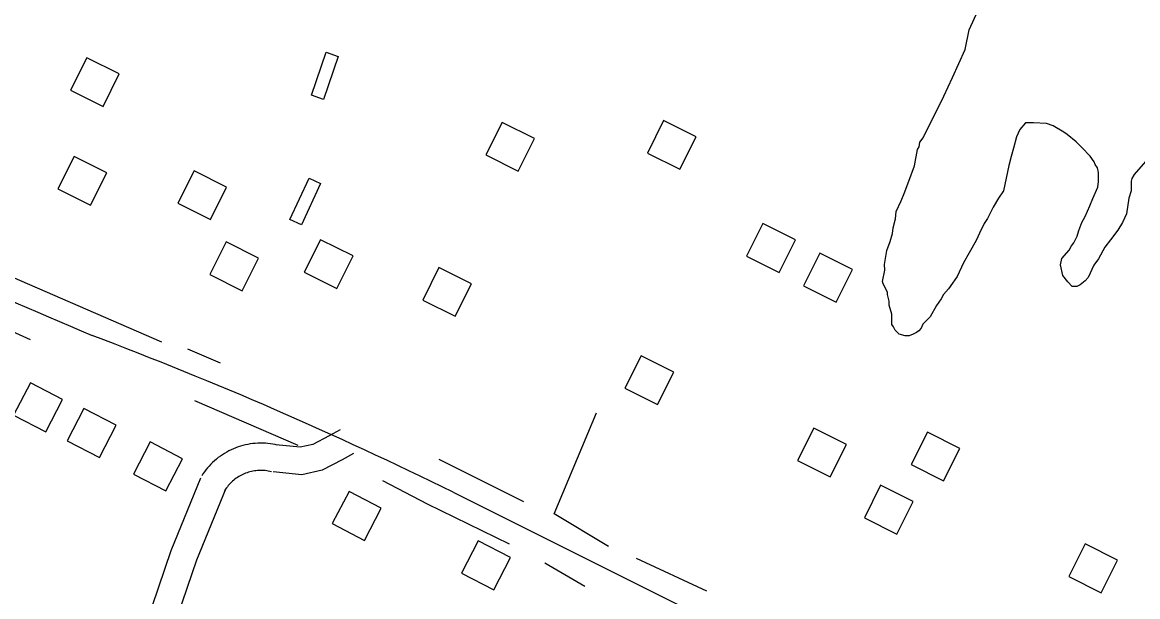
# Model space of a CAD drawing. Extents: x 3250478 to 3288318, y 788638 to 816472.
# Drawn here: x 3260015 to 3261241, y 795206 to 795838 of the extents above; entities that cross this region are included whole.
import ezdxf

# ---------------------------------------------------------------- set-up
doc = ezdxf.new("R2010")
doc.units = 0
for name, color, linetype in [('V-BLDG-OTLN', 7, 'Continuous'), ('V-ROAD-CNTR', 7, 'Continuous'), ('V-SITE-VEGE', 7, 'Continuous'), ('V-TOPO-SHOR', 7, 'Continuous')]:
    doc.layers.add(name, color=color, linetype=linetype)

msp = doc.modelspace()

# ---------------------------------------------------------------- linework, layer by layer
at = {"layer": 'V-BLDG-OTLN'}
for points in [[(3260332.5, 795757.4), (3260348.8, 795804.7), (3260362, 795800.1), (3260345.7, 795752.8)], [(3260067.7, 795762.9), (3260103.5, 795745), (3260121.4, 795780.8), (3260085.6, 795798.7)], [(3260701.9, 795693.9), (3260737.6, 795676), (3260755.5, 795711.7), (3260719.8, 795729.6)], [(3260524.3, 795691.9), (3260560, 795674), (3260577.9, 795709.7), (3260542.2, 795727.6)], [(3260054, 795654.5), (3260089.7, 795636.5), (3260107.6, 795672.3), (3260071.9, 795690.2)], [(3260185.7, 795638.6), (3260221.5, 795620.7), (3260239.4, 795656.5), (3260203.6, 795674.4)], [(3260309, 795620.9), (3260330, 795666.3), (3260342.7, 795660.4), (3260321.7, 795615)], [(3260810.9, 795580.5), (3260846.6, 795562.6), (3260864.6, 795598.4), (3260828.8, 795616.3)], [(3260220.8, 795560.5), (3260256.5, 795542.5), (3260274.4, 795578.3), (3260238.7, 795596.2)], [(3260324.7, 795562.8), (3260360.4, 795544.9), (3260378.3, 795580.7), (3260342.6, 795598.6)], [(3260873.7, 795547.9), (3260909.5, 795530), (3260927.4, 795565.8), (3260891.6, 795583.7)], [(3260454.9, 795532.3), (3260490.7, 795514.4), (3260508.6, 795550.1), (3260472.8, 795568)], [(3260677.2, 795435.3), (3260713, 795417.4), (3260730.9, 795453.1), (3260695.1, 795471)], [(3260059.1, 795422.8), (3260023.6, 795441.2), (3260005.2, 795405.7), (3260040.7, 795387.3)], [(3260117.9, 795394.7), (3260082.4, 795413.1), (3260064, 795377.6), (3260099.5, 795359.2)], [(3260867, 795355.7), (3260902.8, 795337.7), (3260920.7, 795373.5), (3260884.9, 795391.4)], [(3260991.8, 795351.3), (3261027.5, 795333.4), (3261045.4, 795369.1), (3261009.7, 795387)], [(3260190.8, 795357.8), (3260155.3, 795376.2), (3260136.9, 795340.7), (3260172.4, 795322.3)], [(3260940.4, 795292.9), (3260976.1, 795275), (3260994, 795310.8), (3260958.3, 795328.7)], [(3260409.4, 795303.5), (3260373.9, 795321.9), (3260355.5, 795286.4), (3260391, 795268)], [(3260551.5, 795249.1), (3260516, 795267.5), (3260497.6, 795232), (3260533.1, 795213.6)], [(3261165.1, 795228.3), (3261200.9, 795210.4), (3261218.8, 795246.2), (3261183, 795264.1)]]:
    msp.add_lwpolyline(points, close=True, dxfattribs=at)
at = {"layer": 'V-ROAD-CNTR'}
for points in [[(3260364.2, 795389.7), (3260352, 795382.9), (3260334.1, 795373.5), (3260320.1, 795370.4), (3260293.4, 795373)], [(3260295.3, 795372.7), (3260292.9, 795373.3), (3260290.2, 795373.8), (3260287.5, 795374.2), (3260284.7, 795374.5), (3260282, 795374.8), (3260279.2, 795374.9), (3260276.4, 795374.9), (3260273.7, 795374.9), (3260270.9, 795374.7), (3260268.2, 795374.4), (3260265.4, 795374.1), (3260262.7, 795373.6), (3260260, 795373), (3260257.3, 795372.4), (3260254.7, 795371.6), (3260252, 795370.8), (3260249.4, 795369.8), (3260246.9, 795368.8), (3260244.4, 795367.6), (3260241.9, 795366.4), (3260239.5, 795365.1), (3260237.1, 795363.7), (3260234.7, 795362.2), (3260232.5, 795360.7), (3260230.2, 795359), (3260228.1, 795357.3), (3260226, 795355.5), (3260224, 795353.6), (3260222, 795351.7), (3260220.1, 795349.7), (3260218.3, 795347.6), (3260216.5, 795345.5), (3260214.9, 795343.3), (3260213.3, 795341), (3260212, 795338.9)], [(3260378.8, 795363.5), (3260366.3, 795356.6), (3260344.5, 795345.1), (3260321.9, 795340), (3260290.5, 795343.2)], [(3260288.6, 795343.5), (3260286.7, 795343.9), (3260285, 795344.2), (3260283.4, 795344.5), (3260281.7, 795344.7), (3260280, 795344.8), (3260278.3, 795344.9), (3260276.6, 795344.9), (3260275, 795344.9), (3260273.3, 795344.8), (3260271.6, 795344.6), (3260270, 795344.4), (3260268.3, 795344.1), (3260266.6, 795343.8), (3260265, 795343.4), (3260263.4, 795342.9), (3260261.8, 795342.4), (3260260.2, 795341.8), (3260258.7, 795341.2), (3260257.1, 795340.5), (3260255.6, 795339.7), (3260254.1, 795339), (3260252.7, 795338.1), (3260251.3, 795337.2), (3260249.9, 795336.3), (3260248.5, 795335.3), (3260247.2, 795334.2), (3260245.9, 795333.1), (3260244.7, 795332), (3260243.5, 795330.8), (3260242.3, 795329.6), (3260241.2, 795328.3), (3260240.2, 795327), (3260239.2, 795325.6), (3260238.2, 795324.3), (3260237.2, 795322.7)], [(3260210.7, 795336.5), (3260178, 795256.6), (3260157.5, 795196.1), (3260140.3, 795159), (3260101, 795074.4), (3260061.1, 795018.1), (3260030, 794971.5), (3259972.6, 794869.3), (3259841.1, 794584), (3259593.7, 794030.1)], [(3260238.5, 795325.1), (3260206.1, 795246.1), (3260185.4, 795184.9), (3260167.5, 795146.4), (3260127.1, 795059.3), (3260085.8, 795001.1), (3260055.6, 794955.8), (3259999.4, 794855.6), (3259868.4, 794571.6), (3259621.1, 794017.8)], [(3260488.5, 795321), (3260733.3, 795198.7), (3261302.4, 794904.7), (3261935.8, 794619.1), (3262264.8, 794475), (3262449.3, 794405.8)]]:
    msp.add_lwpolyline(points, dxfattribs=at)
for centre, radius, start, end in [((3262315.3, 800829.3), 5780.7, 243.24709, 247.37698), ((3252327.3, 787286.5), 10844.2, 40.83061, 50.25533), ((3258513.2, 791318), 4463.7, 63.7353, 69.2908)]:
    msp.add_arc(centre, radius, start, end, dxfattribs=at)
at = {"layer": 'V-SITE-VEGE'}
for points in [[(3261147.9, 795723.8), (3261140.7, 795726.4), (3261126.4, 795727.1), (3261117.5, 795727), (3261111.3, 795719.8), (3261107.8, 795711.7), (3261104.4, 795699.1), (3261101.8, 795690.2), (3261099.2, 795680.3), (3261093.3, 795652.5), (3261088, 795644.4), (3261081.9, 795634.5), (3261075.7, 795621.9), (3261072.2, 795616.5), (3261067, 795605.7), (3261063.5, 795597.6), (3261055.6, 795584.1), (3261049.5, 795573.3), (3261042.5, 795558), (3261037.2, 795550.8), (3261032.8, 795544.5), (3261027.5, 795538.2), (3261024.9, 795533.7), (3261019.6, 795526.4), (3261012.6, 795513.8), (3261004.6, 795505.7), (3261002.9, 795501.2), (3261000.2, 795498.5), (3260997.6, 795496.7), (3260994, 795494.8), (3260989.6, 795493), (3260985.1, 795493), (3260978.8, 795494.7), (3260974.3, 795499.1), (3260972.5, 795502.7), (3260970.7, 795505.3), (3260970.5, 795516.9), (3260967.7, 795526.7), (3260967.7, 795531.2), (3260965.8, 795538.3), (3260965.8, 795541), (3260961.2, 795549.9), (3260960.3, 795552.6), (3260962.8, 795565.1), (3260962.7, 795571.4), (3260965.2, 795586.6), (3260968.7, 795596.5), (3260971.3, 795605.5), (3260972.1, 795611.8), (3260974.7, 795621.6), (3260975.5, 795629.7), (3260980.7, 795641.4), (3260984.2, 795649.5), (3260989.4, 795662.9), (3260995.5, 795680), (3260998.8, 795697.9), (3261000.6, 795700.6), (3261001.4, 795706), (3261005, 795710.5), (3261010.2, 795721.3), (3261015.4, 795731.2), (3261027.7, 795756.4), (3261037.3, 795777.1), (3261051.2, 795807.6), (3261055.5, 795829.2), (3261069.4, 795859.7)], [(3261249.4, 795684.7), (3261237.1, 795670.3), (3261234.4, 795665.8), (3261233.6, 795663.1), (3261233.7, 795652.3), (3261231.1, 795644.3), (3261228.6, 795627.2), (3261224.2, 795617.4), (3261219, 795609.2), (3261211.1, 795598.4), (3261204.9, 795590.3), (3261197.9, 795577.7), (3261192.6, 795570.5), (3261186.5, 795557), (3261183, 795553.4), (3261177.6, 795548.8), (3261174.1, 795547), (3261168.7, 795547), (3261164.2, 795552.3), (3261158.7, 795559.4), (3261155.9, 795570.9), (3261157.6, 795578.1), (3261165.6, 795587.2), (3261168.2, 795591.7), (3261170.8, 795595.3), (3261174.3, 795602.5), (3261176.1, 795608.7), (3261179.5, 795617.7), (3261183, 795624), (3261188.3, 795635.7), (3261191.7, 795643.8), (3261197, 795656.4), (3261197.8, 795662.7), (3261197.7, 795672.5), (3261196.7, 795677.8), (3261194, 795681.4), (3261193.1, 795684.1), (3261188.5, 795690.3), (3261179.5, 795700), (3261173.1, 795706.2), (3261163.2, 795714.1), (3261159.6, 795716.8), (3261147.9, 795723.8)]]:
    msp.add_lwpolyline(points, dxfattribs=at)
at = {"layer": 'V-TOPO-SHOR'}
for p, q in [((3260168.2, 795486.1), (3259995.1, 795561)), ((3259915, 795537.8), (3260023.5, 795488.7)), ((3260232.8, 795462.8), (3260196.6, 795478.3)), ((3260318, 795372.3), (3260204.3, 795421.5)), ((3260566, 795310.3), (3260473, 795356.8)), ((3260633.1, 795217.3), (3260589.2, 795243.1)), ((3260767.4, 795212), (3260690, 795248.2))]:
    msp.add_line(p, q, dxfattribs=at)
for points in [[(3260659, 795261.2), (3260599.6, 795297.3), (3260646.1, 795408.4)], [(3260550.5, 795263.8), (3260460.1, 795307.7), (3260411, 795333.6)]]:
    msp.add_lwpolyline(points, dxfattribs=at)

doc.saveas('drawing.dxf')
